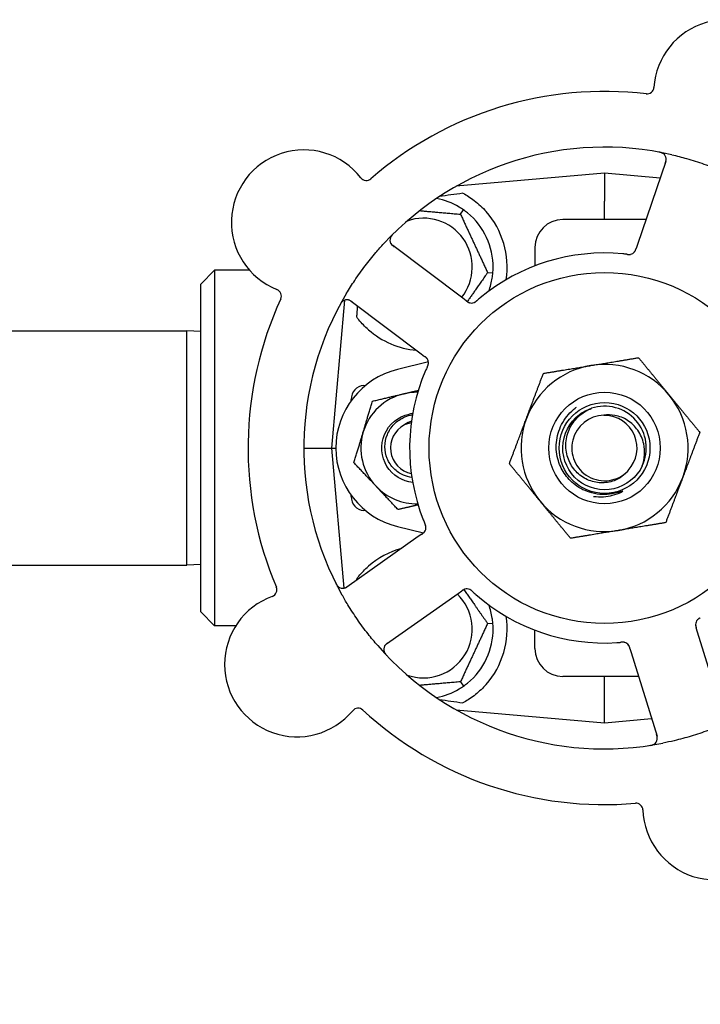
# Model space of a CAD drawing. Header units: inches. Extents: x 24 to 1128, y -94 to 748.
# Tile 488 of 546: x 613.85 to 616.91, y 559.25 to 563.66. Entities that reach past the tile are written whole.
import ezdxf

# ---------------------------------------------------------------- set-up
doc = ezdxf.new("R2010")
doc.units = ezdxf.units.IN
doc.header["$LTSCALE"] = 32
doc.header["$MEASUREMENT"] = 0
doc.layers.add('Dimension (ANSI)', color=7, linetype='Continuous', lineweight=25)
doc.layers.add('Visible (ANSI)', color=7, linetype='Continuous', lineweight=30)
doc.styles.add('Note Text (ANSI)', font='tahoma.ttf')
doc.dimstyles.new('Architectural (ANSI)', dxfattribs={"dimscale": 32, "dimtxt": 0.125, "dimasz": 0.098425, "dimexe": 0.125, "dimexo": 0.0625, "dimgap": 0.031496, "dimtad": 0, "dimtih": 1, "dimtoh": 1, "dimdec": 4, "dimrnd": 1e-08, "dimzin": 3, "dimdsep": 46, "dimlunit": 4, "dimtxsty": 'Note Text (ANSI)', "dimcen": 0.09, "dimdle": 0.393701, "dimclrd": 256, "dimclre": 256, "dimclrt": 256, "dimadec": 0, "dimazin": 3, "dimtfac": 0.96, "dimtofl": 0, "dimtmove": 0, "dimatfit": 3, "dimfxl": 1, "dimfrac": 2, "dimtolj": 1, "dimtzin": 12, "dimlwd": -1, "dimlwe": -1, "dimarcsym": 0})

# ---------------------------------------------------------------- blocks, each defined once
blk = doc.blocks.new('*D15')
at = {"layer": 'Defpoints', "color": 0, "transparency": 16777216}
for p in [(692.9153, 562.2388), (493.9153, 496.3834), (692.9153, 464.9565)]:
    blk.add_point(p, dxfattribs=at)
at = {"layer": 'Dimension (ANSI)', "transparency": 16777216}
for p, q in [((692.9153, 560.2388), (692.9153, 460.9565)), ((493.9153, 494.3834), (493.9153, 460.9565)), ((497.0649, 464.9565), (578.6754, 464.9565)), ((689.7657, 464.9565), (594.1552, 464.9565))]:
    blk.add_line(p, q, dxfattribs=at)
for points in [[(497.0649, 465.4815), (497.0649, 464.4316), (493.9153, 464.9565)], [(689.7657, 465.4815), (689.7657, 464.4316), (692.9153, 464.9565)]]:
    blk.add_solid(points, dxfattribs=at)
at = {"layer": 'Dimension (ANSI)', "transparency": 16777216, "insert": (579.6833, 467.0358), "char_height": 4, "attachment_point": 1, "style": 'Note Text (ANSI)'}
blk.add_mtext('\\A1;16\'-7"', dxfattribs=at)

msp = doc.modelspace()

# ---------------------------------------------------------------- linework, layer by layer
at = {"layer": 'Visible (ANSI)'}
for p, q in [((616.75274, 563.02702), (616.62559, 562.65515)), ((616.47779, 562.97391), (615.81168, 562.91563)), ((616.47779, 562.97391), (616.47779, 562.849)), ((616.72712, 562.9521), (616.47779, 562.97391)), ((616.47779, 562.76641), (616.47779, 562.849)), ((615.83087, 562.79038), (615.84453, 562.80989)), ((616.66363, 562.76641), (616.29029, 562.76641)), ((615.84137, 562.41352), (615.52699, 562.64935)), ((616.62559, 562.65515), (616.61916, 562.63632)), ((616.16529, 562.64141), (616.16529, 562.5587)), ((614.66529, 562.47641), (614.72779, 562.53891)), ((614.72779, 562.53891), (614.72779, 560.94391)), ((614.88428, 562.53891), (614.72779, 562.53891)), ((615.95287, 562.52875), (615.9766, 562.52667)), ((614.66529, 561.00641), (614.66529, 562.47641)), ((615.31081, 562.40461), (615.25279, 561.74141)), ((615.34006, 562.40017), (615.65445, 562.16434)), ((615.85727, 562.4016), (615.84137, 562.41352)), ((613.79029, 562.26641), (614.60279, 562.26641)), ((614.60279, 561.21641), (614.60279, 562.26641)), ((614.66529, 562.26477), (614.60279, 562.26641)), ((615.65445, 562.16434), (615.67037, 562.1524)), ((615.68727, 562.12753), (615.54812, 562.09358)), ((615.39734, 562.02188), (615.40523, 562.02257)), ((615.34029, 561.95382), (615.34029, 561.95962)), ((615.12779, 561.74141), (615.25279, 561.74141)), ((615.25279, 561.74141), (615.27154, 561.74141)), ((615.25279, 561.74141), (615.30781, 561.11253)), ((615.34029, 561.5232), (615.34029, 561.529)), ((615.40523, 561.46025), (615.39734, 561.46094)), ((615.54812, 561.38924), (615.6653, 561.36065)), ((615.64191, 561.34383), (615.32047, 561.11771)), ((615.65817, 561.35527), (615.64191, 561.34383)), ((613.79029, 561.21641), (614.60279, 561.21641)), ((614.66529, 561.21805), (614.60279, 561.21641)), ((615.82114, 561.08906), (615.83741, 561.10051)), ((615.49969, 560.86294), (615.82114, 561.08906)), ((614.66529, 561.00641), (614.72779, 560.94391)), ((614.82271, 560.94391), (614.72779, 560.94391)), ((615.95287, 560.95407), (615.9766, 560.95615)), ((616.16529, 560.84141), (616.16529, 560.92412)), ((616.8953, 560.91531), (616.88944, 560.93432)), ((617.01102, 560.53972), (616.8953, 560.91531)), ((616.59176, 560.84257), (616.59761, 560.82359)), ((616.59761, 560.82359), (616.71333, 560.448)), ((616.63063, 560.71641), (616.29029, 560.71641)), ((616.47779, 560.63381), (616.47779, 560.71641)), ((615.83087, 560.69244), (615.84453, 560.67292)), ((616.47779, 560.50891), (616.47779, 560.63381)), ((615.81168, 560.56719), (616.47779, 560.50891)), ((616.47779, 560.50891), (616.68887, 560.52738))]:
    msp.add_line(p, q, dxfattribs=at)
for radius in [0.7875, 0.25014, 0.20385]:
    msp.add_circle((616.47779, 561.74141), radius, dxfattribs=at)
for centre, radius, start, end in [((617.02372, 563.33816), 0.325, 326.006, 176.24329), ((616.66823, 563.36151), 0.03125, 263.29575, 356.24329), ((616.47779, 561.74141), 1.6, 83.25836, 130.99093), ((616.47779, 561.74141), 1.35, 77.06409, 137.1852), ((615.12789, 562.75404), 0.325, 38.006, 248.24329), ((616.72317, 563.03713), 0.03125, 341.12465, 79.27672), ((615.40859, 562.9734), 0.03125, 218.006, 310.95354), ((615.66529, 562.55391), 0.3125, 59.15807, 79.28378), ((615.66529, 562.55391), 0.3125, 359.15807, 50.84193), ((615.66529, 562.55391), 0.375, 351.21293, 41.51889), ((615.66529, 562.55391), 0.21875, 321.38477, 109.65889), ((616.29029, 562.64141), 0.125, 90, 180), ((615.54574, 562.67435), 0.03125, 134.97257, 233.12465), ((616.47779, 561.74141), 0.875, 84.63234, 129.61695), ((616.58772, 562.64097), 0.03125, 281.91027, 323.9096), ((615.66529, 562.55391), 0.3125, 339.72028, 350.84193), ((614.99584, 562.42317), 0.03125, 335.29575, 68.24329), ((616.47779, 561.74141), 1.35, 149.06409, 209.1852), ((616.47779, 561.74141), 1.6, 155.25836, 202.99093), ((615.32131, 562.37517), 0.03125, 53.12465, 151.27672), ((615.88066, 562.42311), 0.03125, 251.11888, 292.57804), ((615.66529, 562.55391), 0.375, 228.77041, 265.08898), ((615.65623, 562.12394), 0.03125, 353.91027, 35.9096), ((616.47779, 561.74141), 0.375, 39.34128, 99.34128), ((615.63404, 561.74141), 0.3625, 103.71173, 256.28827), ((616.47779, 561.74141), 0.875, 156.63234, 201.61695), ((616.47779, 561.74141), 0.375, 99.34128, 159.34128), ((615.40279, 561.95962), 0.0625, 95, 180), ((615.63404, 561.74141), 0.25, 103.27138, 163.27138), ((615.63404, 561.74141), 0.25, 88.80625, 103.27138), ((616.47779, 561.74141), 0.375, 339.34128, 39.34128), ((616.47779, 561.74141), 0.1875, 334.71096, 108.15663), ((616.47779, 561.74141), 0.375, 159.34128, 219.34128), ((616.47779, 561.74141), 0.14696, 91.25861, 315.29572), ((616.47779, 561.74141), 0.14583, 316.55117, 90.00317), ((615.63404, 561.74141), 0.25, 163.27138, 223.27138), ((615.63404, 561.74141), 0.11727, 117.74755, 258.35099), ((616.47779, 561.74141), 0.375, 279.34128, 339.34128), ((615.63404, 561.74141), 0.25, 223.27138, 271.19375), ((615.40279, 561.5232), 0.0625, 180, 265), ((616.47779, 561.74141), 0.375, 219.34128, 279.34128), ((615.64493, 561.38416), 0.03125, 323.11888, 4.57804), ((615.66529, 560.92891), 0.375, 105.31908, 131.22959), ((614.9757, 561.10525), 0.03125, 290.006, 22.95354), ((615.30249, 561.14327), 0.03125, 206.97257, 305.12465), ((615.86011, 561.07827), 0.03125, 65.91027, 107.9096), ((615.09758, 560.77049), 0.325, 110.006, 320.24329), ((615.66529, 560.92891), 0.21875, 250.34111, 46.01219), ((616.47779, 561.74141), 0.875, 228.63234, 273.61695), ((615.66529, 560.92891), 0.3125, 9.15807, 20.27972), ((615.66529, 560.92891), 0.375, 318.48111, 8.78707), ((616.9176, 560.94904), 0.03125, 137.91027, 179.9096), ((615.66529, 560.92891), 0.3125, 309.15807, 0.84193), ((616.47779, 561.74141), 1.35, 221.06409, 281.1852), ((615.51767, 560.83738), 0.03125, 125.12465, 223.27672), ((616.29029, 560.84141), 0.125, 180, 270), ((616.56019, 560.83891), 0.03125, 35.11888, 76.57804), ((615.66529, 560.92891), 0.3125, 280.71622, 300.84193), ((615.37145, 560.54266), 0.03125, 47.29575, 140.24329), ((616.47779, 561.74141), 1.6, 227.25836, 274.99093), ((616.68347, 560.4388), 0.03125, 278.97257, 17.12465), ((616.97468, 560.12872), 0.325, 182.006, 32.24329), ((616.61865, 560.11625), 0.03125, 2.006, 94.95354)]:
    msp.add_arc(centre, radius, start, end, dxfattribs=at)
for centre, major_axis, start_param, end_param in [((617.48282, 562.93636), (-2.38839, -0.20896), 5.4649258, 5.5279515), ((617.48282, 560.54646), (-2.38839, 0.20896), 0.7552338, 0.8182595)]:
    msp.add_ellipse(centre, major_axis=major_axis, ratio=0.0521373, start_param=start_param, end_param=end_param, dxfattribs=at)
for points, knots in [([(616.74175, 563.06225), (616.74152, 563.06242), (616.74122, 563.06262), (616.74022, 563.06328), (616.73942, 563.06376), (616.73756, 563.06473), (616.73641, 563.06526), (616.73435, 563.06604), (616.73369, 563.06627), (616.73202, 563.06683), (616.73097, 563.06714), (616.72871, 563.06775), (616.72748, 563.06804), (616.72556, 563.06845), (616.72484, 563.0686), (616.72341, 563.06888), (616.72272, 563.06901), (616.72201, 563.06914)], [0.051298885, 0.051298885, 0.051298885, 0.051298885, 0.057269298, 0.057269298, 0.069785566, 0.069785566, 0.083632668, 0.083632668, 0.089458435, 0.089458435, 0.09782017, 0.09782017, 0.107290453, 0.107290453, 0.113094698, 0.113094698, 0.118968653, 0.118968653, 0.118968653, 0.118968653]), ([(616.75011, 563.01935), (616.75042, 563.02024), (616.75072, 563.02114), (616.75189, 563.02464), (616.75266, 563.02725), (616.75368, 563.03169), (616.75399, 563.03361), (616.75428, 563.03679), (616.75431, 563.03824), (616.7542, 563.04051), (616.75411, 563.04136), (616.75399, 563.04226), (616.75396, 563.04244), (616.75393, 563.04261)], [0, 0, 0, 0, 0.007248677, 0.007248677, 0.028564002, 0.028564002, 0.04748221, 0.04748221, 0.065361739, 0.065361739, 0.076705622, 0.076705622, 0.079955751, 0.079955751, 0.079955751, 0.079955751]), ([(616.78, 563.05715), (616.80235, 563.05202), (616.82442, 563.04635), (616.87218, 563.0328), (616.89808, 563.02461), (616.94892, 563.00681), (616.97355, 562.99736), (617.01347, 562.9807), (617.02896, 562.97389), (617.04437, 562.96676)], [-0.73117336, -0.73117336, -0.73117336, -0.73117336, -0.55242948, -0.55242948, -0.34016147, -0.34016147, -0.13232742, -0.13232742, 0, 0, 0, 0]), ([(615.84242, 562.88444), (615.85849, 562.87583), (615.87592, 562.8649), (615.91189, 562.83744), (615.93028, 562.82032), (615.94607, 562.80248)], [1.44549616, 1.44549616, 1.44549616, 1.44549616, 1.60647008, 1.60647008, 1.78790376, 1.78790376, 1.78790376, 1.78790376]), ([(615.52867, 562.70144), (615.52822, 562.701), (615.52778, 562.70057), (615.5266, 562.69938), (615.52585, 562.69861), (615.52448, 562.69715), (615.52386, 562.69646), (615.52231, 562.69467), (615.52139, 562.69353), (615.51987, 562.69148), (615.51924, 562.69054), (615.51823, 562.6889), (615.51782, 562.68817), (615.51707, 562.68669), (615.51675, 562.68596), (615.51641, 562.68513), (615.51634, 562.68495), (615.51629, 562.6848)], [0, 0, 0, 0, 0.005149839, 0.005149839, 0.013554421, 0.013554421, 0.020527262, 0.020527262, 0.031641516, 0.031641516, 0.041623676, 0.041623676, 0.051235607, 0.051235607, 0.06373445, 0.06373445, 0.067355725, 0.067355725, 0.067355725, 0.067355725]), ([(615.31984, 562.43542), (615.33162, 562.45508), (615.34384, 562.47432), (615.37146, 562.51553), (615.38723, 562.5376), (615.41921, 562.5796), (615.43516, 562.59935), (615.46328, 562.63224), (615.47523, 562.64568), (615.48749, 562.65891)], [-0.73117437, -0.73117437, -0.73117437, -0.73117437, -0.55243049, -0.55243049, -0.34047291, -0.34047291, -0.14064238, -0.14064238, 0, 0, 0, 0]), ([(615.51726, 562.66148), (615.51739, 562.66121), (615.51755, 562.66088), (615.51839, 562.65929), (615.51931, 562.6578), (615.52123, 562.65528), (615.52222, 562.65413), (615.52493, 562.65137), (615.52676, 562.64973), (615.52953, 562.64749), (615.53036, 562.64685), (615.53195, 562.64563), (615.53272, 562.64505), (615.53349, 562.64448)], [0.058736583, 0.058736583, 0.058736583, 0.058736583, 0.064782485, 0.064782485, 0.086145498, 0.086145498, 0.103238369, 0.103238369, 0.123434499, 0.123434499, 0.131598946, 0.131598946, 0.138939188, 0.138939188, 0.138939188, 0.138939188]), ([(616.57805, 562.61065), (616.57757, 562.6107), (616.57706, 562.61076), (616.57652, 562.61082), (616.57165, 562.61137), (616.565, 562.61207), (616.55964, 562.61257)], [0.48080563, 0.48080563, 0.48080563, 0.48080563, 0.5329828, 0.5329828, 0.5329828, 1, 1, 1, 1]), ([(616.57808, 562.61064), (616.57838, 562.61061), (616.57868, 562.61057), (616.57948, 562.61048), (616.57999, 562.61043), (616.58157, 562.61026), (616.58266, 562.61015), (616.58493, 562.60998), (616.58613, 562.60992), (616.58849, 562.60986), (616.58961, 562.60989), (616.59182, 562.61002), (616.59281, 562.61016), (616.59403, 562.61037), (616.59437, 562.61044), (616.59462, 562.61049)], [0.001596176, 0.001596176, 0.001596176, 0.001596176, 0.00393777, 0.00393777, 0.007842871, 0.007842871, 0.016055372, 0.016055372, 0.025513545, 0.025513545, 0.037191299, 0.037191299, 0.054193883, 0.054193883, 0.061558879, 0.061558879, 0.061558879, 0.061558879]), ([(616.57808, 562.61064), (616.57863, 562.61058), (616.57917, 562.61052), (616.58025, 562.61039), (616.58079, 562.61033), (616.5826, 562.61014), (616.58387, 562.61003), (616.58594, 562.6099), (616.58679, 562.60986), (616.58873, 562.60983), (616.58975, 562.60986), (616.59154, 562.60998), (616.59235, 562.61008), (616.59362, 562.61028), (616.59414, 562.61038), (616.59445, 562.61045), (616.5945, 562.61046), (616.59451, 562.61046), (616.59451, 562.61046), (616.59451, 562.61046)], [0, 0, 0, 0, 0.004180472, 0.004180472, 0.008305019, 0.008305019, 0.018114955, 0.018114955, 0.025612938, 0.025612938, 0.036850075, 0.036850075, 0.047489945, 0.047489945, 0.056089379, 0.056089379, 0.05828692, 0.05828692, 0.058652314, 0.058652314, 0.058652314, 0.058652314]), ([(616.6122, 562.62154), (616.61225, 562.62161), (616.61232, 562.62169), (616.6125, 562.62194), (616.61263, 562.62212), (616.61322, 562.62293), (616.61374, 562.62371), (616.61488, 562.62567), (616.61553, 562.62694), (616.61672, 562.62962), (616.61728, 562.63102), (616.61803, 562.63307), (616.61826, 562.63371), (616.61859, 562.63468), (616.61871, 562.63501), (616.61893, 562.63565), (616.61903, 562.63596), (616.61914, 562.63628)], [0.038929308, 0.038929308, 0.038929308, 0.038929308, 0.040726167, 0.040726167, 0.043941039, 0.043941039, 0.054249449, 0.054249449, 0.066768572, 0.066768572, 0.07820649, 0.07820649, 0.083402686, 0.083402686, 0.086046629, 0.086046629, 0.08863019, 0.08863019, 0.08863019, 0.08863019]), ([(616.6127, 562.62218), (616.6127, 562.62218), (616.6127, 562.62219), (616.61274, 562.62224), (616.61288, 562.62242), (616.61328, 562.62298), (616.61358, 562.62343), (616.61424, 562.62446), (616.61458, 562.62504), (616.61498, 562.62579), (616.61508, 562.62598), (616.61581, 562.62739), (616.61655, 562.62907), (616.61759, 562.63183), (616.61789, 562.63265), (616.61834, 562.63395), (616.6185, 562.6344), (616.61882, 562.63532), (616.61898, 562.6358), (616.61914, 562.63628)], [0.028019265, 0.028019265, 0.028019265, 0.028019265, 0.028672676, 0.028672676, 0.033062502, 0.033062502, 0.040781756, 0.040781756, 0.051074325, 0.051074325, 0.054504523, 0.054504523, 0.075062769, 0.075062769, 0.083066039, 0.083066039, 0.087153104, 0.087153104, 0.091266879, 0.091266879, 0.091266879, 0.091266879]), ([(615.30316, 562.40061), (615.30293, 562.40045), (615.30265, 562.40023), (615.30171, 562.39947), (615.30101, 562.39886), (615.29951, 562.39739), (615.29866, 562.39646), (615.29728, 562.39475), (615.29685, 562.39419), (615.29581, 562.39277), (615.29518, 562.39187), (615.29391, 562.38991), (615.29325, 562.38883), (615.29226, 562.38713), (615.2919, 562.38649), (615.2912, 562.38522), (615.29086, 562.3846), (615.29052, 562.38396)], [0.051298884, 0.051298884, 0.051298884, 0.051298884, 0.057269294, 0.057269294, 0.069785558, 0.069785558, 0.083632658, 0.083632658, 0.089458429, 0.089458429, 0.097820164, 0.097820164, 0.107290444, 0.107290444, 0.113094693, 0.113094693, 0.118968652, 0.118968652, 0.118968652, 0.118968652]), ([(615.34655, 562.39531), (615.3458, 562.39587), (615.34504, 562.39644), (615.34207, 562.39863), (615.33983, 562.40017), (615.33592, 562.40252), (615.33419, 562.4034), (615.33125, 562.40466), (615.32989, 562.40514), (615.32768, 562.40573), (615.32685, 562.40591), (615.32596, 562.40607), (615.32578, 562.4061), (615.32561, 562.40613)], [0, 0, 0, 0, 0.007248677, 0.007248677, 0.028564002, 0.028564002, 0.047482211, 0.047482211, 0.06536174, 0.06536174, 0.076705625, 0.076705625, 0.079955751, 0.079955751, 0.079955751, 0.079955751]), ([(615.85727, 562.40159), (615.85769, 562.40128), (615.85812, 562.40096), (615.85895, 562.40034), (615.85935, 562.40004), (615.86027, 562.39936), (615.86077, 562.399), (615.86259, 562.3977), (615.86378, 562.39691), (615.86569, 562.39574), (615.86654, 562.39527), (615.86813, 562.3945), (615.86883, 562.3942), (615.87002, 562.39373), (615.87055, 562.39354), (615.87086, 562.39344), (615.8709, 562.39342), (615.8709, 562.39342), (615.8709, 562.39342), (615.8709, 562.39342)], [0, 0, 0, 0, 0.004355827, 0.004355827, 0.008687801, 0.008687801, 0.014307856, 0.014307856, 0.029588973, 0.029588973, 0.043844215, 0.043844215, 0.054171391, 0.054171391, 0.061954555, 0.061954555, 0.063871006, 0.063871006, 0.063878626, 0.063878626, 0.063878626, 0.063878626]), ([(615.85731, 562.40157), (615.85754, 562.40139), (615.85778, 562.40121), (615.85909, 562.40023), (615.8602, 562.39941), (615.86255, 562.39776), (615.86382, 562.39692), (615.86614, 562.39555), (615.86722, 562.39498), (615.86928, 562.39403), (615.8703, 562.39364), (615.87117, 562.39334), (615.8713, 562.3933), (615.87141, 562.39326)], [0, 0, 0, 0, 0.002309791, 0.002309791, 0.012623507, 0.012623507, 0.024338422, 0.024338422, 0.035397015, 0.035397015, 0.047442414, 0.047442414, 0.049661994, 0.049661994, 0.049661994, 0.049661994]), ([(615.89196, 562.39398), (615.89217, 562.39406), (615.89245, 562.39418), (615.89326, 562.39454), (615.89383, 562.39481), (615.89502, 562.39544), (615.89563, 562.39579), (615.89684, 562.39653), (615.89742, 562.39691), (615.89879, 562.39786), (615.89963, 562.39848), (615.90083, 562.39941), (615.90119, 562.39969), (615.90248, 562.40074), (615.90343, 562.40154), (615.90466, 562.40259), (615.90497, 562.40285), (615.90541, 562.40322), (615.90554, 562.40334), (615.90567, 562.40345)], [0.044252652, 0.044252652, 0.044252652, 0.044252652, 0.050671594, 0.050671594, 0.061250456, 0.061250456, 0.071050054, 0.071050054, 0.078610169, 0.078610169, 0.087196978, 0.087196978, 0.090753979, 0.090753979, 0.100050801, 0.100050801, 0.10314767, 0.10314767, 0.10451733, 0.10451733, 0.10451733, 0.10451733]), ([(615.89231, 562.39411), (615.89231, 562.39411), (615.89233, 562.39413), (615.89246, 562.39418), (615.89259, 562.39423), (615.893, 562.39441), (615.89334, 562.39456), (615.89444, 562.39509), (615.89527, 562.39553), (615.89698, 562.39657), (615.89785, 562.39715), (615.89983, 562.39859), (615.90098, 562.39949), (615.90315, 562.40128), (615.90421, 562.40219), (615.90538, 562.4032), (615.90553, 562.40333), (615.90567, 562.40345)], [0.030853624, 0.030853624, 0.030853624, 0.030853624, 0.032941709, 0.032941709, 0.03638518, 0.03638518, 0.042347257, 0.042347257, 0.055267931, 0.055267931, 0.065838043, 0.065838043, 0.077516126, 0.077516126, 0.087897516, 0.087897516, 0.089364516, 0.089364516, 0.089364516, 0.089364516]), ([(615.41814, 562.27188), (615.40266, 562.28545), (615.3877, 562.30093), (615.37159, 562.3207), (615.36864, 562.32447), (615.3658, 562.32824)], [0.52788927, 0.52788927, 0.52788927, 0.52788927, 0.6827691, 0.6827691, 0.71884724, 0.71884724, 0.71884724, 0.71884724]), ([(615.68227, 562.14121), (615.68222, 562.14129), (615.68216, 562.14137), (615.68199, 562.14162), (615.68186, 562.1418), (615.68126, 562.14261), (615.68068, 562.14335), (615.67917, 562.14504), (615.67816, 562.14605), (615.67599, 562.14801), (615.67482, 562.14897), (615.67311, 562.15032), (615.67257, 562.15074), (615.67175, 562.15136), (615.67147, 562.15156), (615.67093, 562.15197), (615.67067, 562.15217), (615.6704, 562.15237)], [0.038929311, 0.038929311, 0.038929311, 0.038929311, 0.040726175, 0.040726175, 0.043941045, 0.043941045, 0.054249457, 0.054249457, 0.066768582, 0.066768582, 0.078206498, 0.078206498, 0.083402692, 0.083402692, 0.086046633, 0.086046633, 0.088630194, 0.088630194, 0.088630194, 0.088630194]), ([(615.68181, 562.14189), (615.68181, 562.14189), (615.68181, 562.14189), (615.68177, 562.14195), (615.68164, 562.14213), (615.68123, 562.14269), (615.6809, 562.14311), (615.68012, 562.14406), (615.67968, 562.14455), (615.67909, 562.14517), (615.67894, 562.14533), (615.67782, 562.14646), (615.67646, 562.14768), (615.67415, 562.14952), (615.67346, 562.15006), (615.67236, 562.15089), (615.67198, 562.15118), (615.67121, 562.15177), (615.6708, 562.15207), (615.6704, 562.15237)], [0.028019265, 0.028019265, 0.028019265, 0.028019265, 0.028672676, 0.028672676, 0.033062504, 0.033062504, 0.040781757, 0.040781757, 0.051074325, 0.051074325, 0.054504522, 0.054504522, 0.07506277, 0.07506277, 0.083066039, 0.083066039, 0.087153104, 0.087153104, 0.091266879, 0.091266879, 0.091266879, 0.091266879]), ([(615.68209, 562.1054), (615.68222, 562.10567), (615.68234, 562.10595), (615.68268, 562.10668), (615.68289, 562.10715), (615.68354, 562.1086), (615.68397, 562.1096), (615.68484, 562.11171), (615.68527, 562.11283), (615.68605, 562.11506), (615.68637, 562.11613), (615.68693, 562.11827), (615.68711, 562.11926), (615.68728, 562.12049), (615.68732, 562.12082), (615.68735, 562.12108)], [0.001596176, 0.001596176, 0.001596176, 0.001596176, 0.003937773, 0.003937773, 0.007842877, 0.007842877, 0.016055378, 0.016055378, 0.025513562, 0.025513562, 0.037191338, 0.037191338, 0.0541939, 0.0541939, 0.061558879, 0.061558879, 0.061558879, 0.061558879]), ([(615.68209, 562.1054), (615.68232, 562.1059), (615.68255, 562.1064), (615.683, 562.10739), (615.68322, 562.10788), (615.68396, 562.10954), (615.68446, 562.11071), (615.68523, 562.11264), (615.68553, 562.11344), (615.68616, 562.11528), (615.68644, 562.11625), (615.68688, 562.118), (615.68704, 562.11879), (615.68724, 562.12006), (615.6873, 562.12059), (615.68734, 562.12091), (615.68734, 562.12095), (615.68734, 562.12097), (615.68734, 562.12097), (615.68734, 562.12097)], [0, 0, 0, 0, 0.004180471, 0.004180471, 0.008305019, 0.008305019, 0.018114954, 0.018114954, 0.025612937, 0.025612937, 0.036850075, 0.036850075, 0.047489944, 0.047489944, 0.05608938, 0.05608938, 0.05828692, 0.05828692, 0.058652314, 0.058652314, 0.058652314, 0.058652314]), ([(615.68208, 562.10537), (615.68188, 562.10493), (615.68167, 562.10447), (615.68144, 562.10397), (615.67941, 562.09951), (615.67669, 562.0934), (615.67456, 562.08846)], [0.48080563, 0.48080563, 0.48080563, 0.48080563, 0.5329828, 0.5329828, 0.5329828, 1, 1, 1, 1]), ([(615.61669, 561.58614), (615.56994, 561.59151), (615.52606, 561.61904), (615.50124, 561.65908), (615.47505, 561.70133), (615.47076, 561.75638), (615.49009, 561.80218), (615.50942, 561.84796), (615.55185, 561.88328), (615.60037, 561.89399), (615.60576, 561.89518), (615.6112, 561.89606), (615.61667, 561.89664)], [6.3945263, 6.3945263, 6.3945263, 6.3945263, 7.2990044, 7.2990044, 7.2990044, 8.2534333, 8.2534333, 8.2534333, 9.2076053, 9.2076053, 9.2076053, 9.3134369, 9.3134369, 9.3134369, 9.3134369]), ([(616.34455, 561.577), (616.32589, 561.59129), (616.30975, 561.60858), (616.28363, 561.6479), (616.2739, 561.6697), (616.26079, 561.71993), (616.25909, 561.74835), (616.26668, 561.80455), (616.276, 561.83177), (616.30466, 561.88138), (616.32382, 561.90325), (616.34847, 561.92228), (616.35035, 561.92368), (616.35225, 561.92505)], [-3.5801326, -3.5801326, -3.5801326, -3.5801326, -3.4004535, -3.4004535, -3.2191752, -3.2191752, -3.0035583, -3.0035583, -2.7857358, -2.7857358, -2.5657084, -2.5657084, -2.5477946, -2.5477946, -2.5477946, -2.5477946]), ([(616.64732, 561.66131), (616.62309, 561.61003), (616.57438, 561.57099), (616.51905, 561.5585), (616.46372, 561.54602), (616.40298, 561.56037), (616.35908, 561.59628), (616.31526, 561.63212), (616.28917, 561.68866), (616.29033, 561.74525), (616.29149, 561.80194), (616.31998, 561.85746), (616.36536, 561.89146), (616.38167, 561.90368), (616.40004, 561.91303), (616.41942, 561.9193)], [5.153766, 5.153766, 5.153766, 5.153766, 6.061332, 6.061332, 6.061332, 6.968806, 6.968806, 6.968806, 7.8744508, 7.8744508, 7.8744508, 8.7817425, 8.7817425, 8.7817425, 9.107885, 9.107885, 9.107885, 9.107885]), ([(616.58224, 561.63803), (616.57444, 561.62885), (616.56554, 561.62066), (616.54486, 561.60582), (616.53298, 561.59951), (616.50154, 561.58781), (616.48145, 561.58459), (616.44059, 561.58598), (616.42023, 561.59078), (616.38194, 561.60807), (616.36448, 561.62059), (616.33486, 561.65197), (616.32316, 561.67068), (616.30731, 561.71203), (616.3035, 561.73434), (616.30459, 561.77974), (616.30969, 561.80239), (616.32841, 561.84501), (616.34206, 561.86448), (616.37641, 561.89756), (616.39692, 561.9107), (616.41936, 561.91957)], [-1.5503297, -1.5503297, -1.5503297, -1.5503297, -1.4577971, -1.4577971, -1.3550285, -1.3550285, -1.200467, -1.200467, -1.0416694, -1.0416694, -0.8786368, -0.8786368, -0.7113708, -0.7113708, -0.5398726, -0.5398726, -0.3641439, -0.3641439, -0.1841858, -0.1841858, 0, 0, 0, 0]), ([(615.6128, 561.60944), (615.60006, 561.61093), (615.58757, 561.61425), (615.55938, 561.62625), (615.54456, 561.63637), (615.5194, 561.66188), (615.50937, 561.67711), (615.49557, 561.71082), (615.49202, 561.72901), (615.49206, 561.76603), (615.49576, 561.78449), (615.51008, 561.81926), (615.52068, 561.83519), (615.54755, 561.86233), (615.56365, 561.8732), (615.59237, 561.88536), (615.60386, 561.88866), (615.6156, 561.89058)], [-1.2470977, -1.2470977, -1.2470977, -1.2470977, -1.1486049, -1.1486049, -1.0127327, -1.0127327, -0.8746582, -0.8746582, -0.7343822, -0.7343822, -0.5919052, -0.5919052, -0.4472279, -0.4472279, -0.3003508, -0.3003508, -0.2092229, -0.2092229, -0.2092229, -0.2092229]), ([(615.6101, 561.85429), (615.60634, 561.85361), (615.6026, 561.85276), (615.5911, 561.84968), (615.58461, 561.84725), (615.57944, 561.8452)], [0.060737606, 0.060737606, 0.060737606, 0.060737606, 0.090010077, 0.090010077, 0.150835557, 0.150835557, 0.150835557, 0.150835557]), ([(616.64732, 561.66131), (616.6528, 561.67704), (616.65616, 561.69342), (616.6583, 561.72681), (616.65704, 561.74364), (616.64854, 561.78198), (616.63951, 561.80279), (616.61436, 561.83881), (616.5988, 561.85389), (616.5635, 561.8765), (616.5443, 561.88413), (616.50776, 561.8907), (616.49098, 561.89093), (616.47456, 561.88833)], [-0.89666376, -0.89666376, -0.89666376, -0.89666376, -0.7697294, -0.7697294, -0.64162523, -0.64162523, -0.47009117, -0.47009117, -0.30597672, -0.30597672, -0.14928046, -0.14928046, -0.02134877, -0.02134877, -0.02134877, -0.02134877]), ([(616.51094, 561.53524), (616.49717, 561.53303), (616.48328, 561.53211), (616.45299, 561.53303), (616.43675, 561.53538), (616.39322, 561.54685), (616.36729, 561.55958), (616.34455, 561.577)], [-0.44935864, -0.44935864, -0.44935864, -0.44935864, -0.34320731, -0.34320731, -0.21838639, -0.21838639, 0, 0, 0, 0]), ([(616.42889, 561.5244), (616.4434, 561.52237), (616.4581, 561.52178), (616.50077, 561.5244), (616.52815, 561.5315), (616.55335, 561.54373)], [-0.32666896, -0.32666896, -0.32666896, -0.32666896, -0.21422591, -0.21422591, 0, 0, 0, 0]), ([(616.55335, 561.54373), (616.55485, 561.54446), (616.55652, 561.54532), (616.55853, 561.54647), (616.55945, 561.54702), (616.56011, 561.54754), (616.56024, 561.54765), (616.56035, 561.54779), (616.56038, 561.54783), (616.56041, 561.54789), (616.56042, 561.54791), (616.56042, 561.54795), (616.56042, 561.54796), (616.56041, 561.54799), (616.5604, 561.548), (616.56036, 561.54803), (616.56034, 561.54803), (616.56026, 561.54805), (616.5602, 561.54805), (616.55997, 561.54805), (616.55971, 561.54801), (616.55845, 561.54772), (616.55692, 561.54724), (616.54772, 561.54424), (616.53205, 561.53864), (616.51094, 561.53524)], [-0.32002064, -0.32002064, -0.32002064, -0.32002064, -0.25037654, -0.25037654, -0.22022079, -0.22022079, -0.21319305, -0.21319305, -0.21059304, -0.21059304, -0.20923641, -0.20923641, -0.20821255, -0.20821255, -0.20712521, -0.20712521, -0.2055378, -0.2055378, -0.20262718, -0.20262718, -0.19315319, -0.19315319, -0.1629071, -0.1629071, 0, 0, 0, 0]), ([(615.65817, 561.35527), (615.6586, 561.35557), (615.65904, 561.35588), (615.65988, 561.35647), (615.66029, 561.35677), (615.66121, 561.35743), (615.66172, 561.3578), (615.66351, 561.35912), (615.66464, 561.36001), (615.66633, 561.36147), (615.66704, 561.36213), (615.66827, 561.3634), (615.66878, 561.36398), (615.66959, 561.36496), (615.66993, 561.36541), (615.67012, 561.36567), (615.67015, 561.36571), (615.67015, 561.36571), (615.67015, 561.36571), (615.67015, 561.36571)], [0, 0, 0, 0, 0.004355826, 0.004355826, 0.008687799, 0.008687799, 0.014307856, 0.014307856, 0.029588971, 0.029588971, 0.043844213, 0.043844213, 0.054171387, 0.054171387, 0.06195455, 0.06195455, 0.063871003, 0.063871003, 0.063878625, 0.063878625, 0.063878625, 0.063878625]), ([(615.6582, 561.35529), (615.65845, 561.35546), (615.65869, 561.35563), (615.66003, 561.35658), (615.66115, 561.35738), (615.66344, 561.3591), (615.66463, 561.36005), (615.66666, 561.36184), (615.66753, 561.36269), (615.66908, 561.36435), (615.66976, 561.3652), (615.67031, 561.36594), (615.67039, 561.36605), (615.67046, 561.36614)], [0, 0, 0, 0, 0.002309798, 0.002309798, 0.012623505, 0.012623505, 0.02433842, 0.02433842, 0.035397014, 0.035397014, 0.047442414, 0.047442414, 0.049661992, 0.049661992, 0.049661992, 0.049661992]), ([(615.67613, 561.3859), (615.67611, 561.38613), (615.67609, 561.38643), (615.676, 561.38731), (615.67592, 561.38794), (615.67569, 561.38927), (615.67555, 561.38996), (615.67521, 561.39133), (615.67503, 561.392), (615.67455, 561.39361), (615.67422, 561.39459), (615.6737, 561.39602), (615.67355, 561.39645), (615.67295, 561.398), (615.67249, 561.39915), (615.67187, 561.40065), (615.67171, 561.40102), (615.67149, 561.40155), (615.67142, 561.40171), (615.67135, 561.40187)], [0.044252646, 0.044252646, 0.044252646, 0.044252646, 0.05067159, 0.05067159, 0.061250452, 0.061250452, 0.07105005, 0.07105005, 0.078610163, 0.078610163, 0.087196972, 0.087196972, 0.090753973, 0.090753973, 0.100050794, 0.100050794, 0.103147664, 0.103147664, 0.104517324, 0.104517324, 0.104517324, 0.104517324]), ([(615.67611, 561.38628), (615.67611, 561.38628), (615.67611, 561.38631), (615.6761, 561.38644), (615.67608, 561.38658), (615.67604, 561.38703), (615.676, 561.38739), (615.67584, 561.38861), (615.67568, 561.38953), (615.67521, 561.39148), (615.67493, 561.39249), (615.67418, 561.39482), (615.67368, 561.39618), (615.67264, 561.39881), (615.6721, 561.40009), (615.6715, 561.40152), (615.67143, 561.4017), (615.67135, 561.40187)], [0.030853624, 0.030853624, 0.030853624, 0.030853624, 0.032941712, 0.032941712, 0.036385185, 0.036385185, 0.042347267, 0.042347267, 0.055267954, 0.055267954, 0.065838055, 0.065838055, 0.077516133, 0.077516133, 0.087897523, 0.087897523, 0.089364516, 0.089364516, 0.089364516, 0.089364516]), ([(615.3658, 561.15458), (615.36863, 561.15834), (615.37157, 561.16209), (615.38768, 561.18186), (615.40265, 561.19736), (615.41814, 561.21094)], [1.53001661, 1.53001661, 1.53001661, 1.53001661, 1.56598407, 1.56598407, 1.72098253, 1.72098253, 1.72098253, 1.72098253]), ([(615.27145, 561.13541), (615.27173, 561.13485), (615.27201, 561.13429), (615.27277, 561.1328), (615.27327, 561.13185), (615.27424, 561.1301), (615.2747, 561.1293), (615.27593, 561.12727), (615.27673, 561.12604), (615.27821, 561.12396), (615.27891, 561.12307), (615.28016, 561.1216), (615.28072, 561.12099), (615.28189, 561.11982), (615.28249, 561.11928), (615.28318, 561.11871), (615.28333, 561.11859), (615.28346, 561.11849)], [0, 0, 0, 0, 0.005149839, 0.005149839, 0.013554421, 0.013554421, 0.020527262, 0.020527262, 0.031641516, 0.031641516, 0.041623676, 0.041623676, 0.051235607, 0.051235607, 0.06373445, 0.06373445, 0.067355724, 0.067355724, 0.067355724, 0.067355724]), ([(615.30593, 561.11221), (615.30623, 561.11225), (615.30659, 561.1123), (615.30836, 561.1126), (615.31006, 561.11302), (615.31306, 561.11407), (615.31446, 561.11465), (615.31792, 561.11638), (615.32004, 561.11761), (615.32302, 561.11956), (615.32389, 561.12014), (615.32554, 561.12128), (615.32633, 561.12184), (615.32711, 561.12239)], [0.058736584, 0.058736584, 0.058736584, 0.058736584, 0.064782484, 0.064782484, 0.086145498, 0.086145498, 0.103238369, 0.103238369, 0.123434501, 0.123434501, 0.131598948, 0.131598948, 0.13893919, 0.13893919, 0.13893919, 0.13893919]), ([(615.85173, 561.10837), (615.85164, 561.10834), (615.85154, 561.10832), (615.85125, 561.10823), (615.85104, 561.10816), (615.85008, 561.10784), (615.8492, 561.10752), (615.84713, 561.10661), (615.84585, 561.10596), (615.84332, 561.1045), (615.84204, 561.10369), (615.84023, 561.10247), (615.83967, 561.10208), (615.83883, 561.1015), (615.83855, 561.1013), (615.83799, 561.10091), (615.83772, 561.10072), (615.83745, 561.10053)], [0.038929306, 0.038929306, 0.038929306, 0.038929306, 0.040726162, 0.040726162, 0.043941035, 0.043941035, 0.054249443, 0.054249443, 0.066768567, 0.066768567, 0.078206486, 0.078206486, 0.083402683, 0.083402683, 0.086046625, 0.086046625, 0.088630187, 0.088630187, 0.088630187, 0.088630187]), ([(615.85095, 561.10814), (615.85095, 561.10814), (615.85094, 561.10814), (615.85087, 561.10812), (615.85066, 561.10805), (615.85, 561.10784), (615.84949, 561.10765), (615.84836, 561.10721), (615.84775, 561.10694), (615.84698, 561.10657), (615.84678, 561.10648), (615.84536, 561.10576), (615.84378, 561.10484), (615.84132, 561.10322), (615.84059, 561.10272), (615.83946, 561.10194), (615.83907, 561.10167), (615.83827, 561.10111), (615.83786, 561.10082), (615.83745, 561.10053)], [0.028019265, 0.028019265, 0.028019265, 0.028019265, 0.028672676, 0.028672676, 0.033062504, 0.033062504, 0.040781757, 0.040781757, 0.051074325, 0.051074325, 0.054504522, 0.054504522, 0.075062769, 0.075062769, 0.083066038, 0.083066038, 0.087153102, 0.087153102, 0.091266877, 0.091266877, 0.091266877, 0.091266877]), ([(615.88573, 561.09713), (615.88551, 561.09734), (615.88529, 561.09754), (615.88469, 561.09809), (615.88432, 561.09843), (615.88314, 561.09949), (615.88232, 561.10022), (615.88058, 561.1017), (615.87965, 561.10245), (615.87777, 561.10388), (615.87685, 561.10452), (615.87498, 561.10571), (615.8741, 561.10618), (615.87299, 561.10673), (615.87268, 561.10687), (615.87244, 561.10698)], [0.001596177, 0.001596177, 0.001596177, 0.001596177, 0.00393777, 0.00393777, 0.007842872, 0.007842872, 0.016055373, 0.016055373, 0.025513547, 0.025513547, 0.037191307, 0.037191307, 0.054193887, 0.054193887, 0.06155888, 0.06155888, 0.06155888, 0.06155888]), ([(615.88573, 561.09713), (615.88533, 561.09751), (615.88493, 561.09788), (615.88412, 561.09861), (615.88372, 561.09898), (615.88237, 561.10019), (615.88141, 561.10103), (615.87981, 561.10236), (615.87914, 561.10289), (615.87759, 561.10405), (615.87676, 561.10462), (615.87523, 561.10558), (615.87452, 561.10597), (615.87338, 561.10656), (615.87289, 561.10678), (615.8726, 561.10691), (615.87256, 561.10693), (615.87255, 561.10694), (615.87255, 561.10694), (615.87255, 561.10694)], [0, 0, 0, 0, 0.004180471, 0.004180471, 0.008305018, 0.008305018, 0.018114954, 0.018114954, 0.025612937, 0.025612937, 0.036850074, 0.036850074, 0.047489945, 0.047489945, 0.056089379, 0.056089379, 0.058286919, 0.058286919, 0.058652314, 0.058652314, 0.058652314, 0.058652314]), ([(615.45992, 560.85459), (615.44486, 560.87188), (615.43034, 560.88944), (615.39976, 560.92835), (615.38371, 560.95007), (615.35327, 560.99398), (615.33902, 561.01588), (615.31642, 561.05293), (615.30766, 561.06791), (615.29918, 561.0831)], [-0.73118965, -0.73118965, -0.73118965, -0.73118965, -0.55244576, -0.55244576, -0.34137939, -0.34137939, -0.13566771, -0.13566771, 0, 0, 0, 0]), ([(615.88576, 561.09711), (615.88611, 561.09679), (615.88649, 561.09644), (615.88689, 561.09607), (615.8905, 561.09276), (615.89548, 561.08829), (615.89951, 561.08474)], [0.48080563, 0.48080563, 0.48080563, 0.48080563, 0.5329828, 0.5329828, 0.5329828, 1, 1, 1, 1]), ([(616.90758, 560.97923), (616.90731, 560.97909), (616.90705, 560.97894), (616.90635, 560.97854), (616.90591, 560.97829), (616.90453, 560.9775), (616.90359, 560.97694), (616.90165, 560.97575), (616.90064, 560.97509), (616.8987, 560.97375), (616.89781, 560.97307), (616.8961, 560.97166), (616.89538, 560.97097), (616.89451, 560.97008), (616.89428, 560.96983), (616.89411, 560.96964)], [0.001596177, 0.001596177, 0.001596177, 0.001596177, 0.00393777, 0.00393777, 0.007842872, 0.007842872, 0.016055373, 0.016055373, 0.025513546, 0.025513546, 0.037191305, 0.037191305, 0.054193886, 0.054193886, 0.06155888, 0.06155888, 0.06155888, 0.06155888]), ([(616.90758, 560.97923), (616.9071, 560.97897), (616.90662, 560.9787), (616.90567, 560.97816), (616.9052, 560.97789), (616.90363, 560.97698), (616.90254, 560.97633), (616.90078, 560.97522), (616.90007, 560.97475), (616.89848, 560.97363), (616.89768, 560.97301), (616.8963, 560.97186), (616.89571, 560.97131), (616.89479, 560.9704), (616.89443, 560.97), (616.89422, 560.96977), (616.89419, 560.96974), (616.89418, 560.96973), (616.89418, 560.96972), (616.89418, 560.96972)], [0, 0, 0, 0, 0.004180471, 0.004180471, 0.008305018, 0.008305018, 0.018114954, 0.018114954, 0.025612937, 0.025612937, 0.036850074, 0.036850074, 0.047489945, 0.047489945, 0.056089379, 0.056089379, 0.058286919, 0.058286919, 0.058652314, 0.058652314, 0.058652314, 0.058652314]), ([(616.88636, 560.94955), (616.88636, 560.94955), (616.88636, 560.94955), (616.88636, 560.94948), (616.88635, 560.94925), (616.88636, 560.94856), (616.88637, 560.94802), (616.88645, 560.9468), (616.88651, 560.94614), (616.88663, 560.94529), (616.88666, 560.94508), (616.8869, 560.94351), (616.88729, 560.94172), (616.88807, 560.93887), (616.88831, 560.93803), (616.88871, 560.93671), (616.88885, 560.93626), (616.88913, 560.93532), (616.88928, 560.93484), (616.88943, 560.93436)], [0.028019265, 0.028019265, 0.028019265, 0.028019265, 0.028672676, 0.028672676, 0.033062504, 0.033062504, 0.040781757, 0.040781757, 0.051074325, 0.051074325, 0.054504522, 0.054504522, 0.075062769, 0.075062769, 0.083066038, 0.083066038, 0.087153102, 0.087153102, 0.091266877, 0.091266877, 0.091266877, 0.091266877]), ([(616.88638, 560.95037), (616.88638, 560.95027), (616.88638, 560.95017), (616.88637, 560.94987), (616.88637, 560.94965), (616.88637, 560.94864), (616.88641, 560.9477), (616.88664, 560.94545), (616.88686, 560.94404), (616.88747, 560.94117), (616.88784, 560.93971), (616.88844, 560.93761), (616.88864, 560.93696), (616.88893, 560.93598), (616.88903, 560.93565), (616.88923, 560.935), (616.88933, 560.93468), (616.88943, 560.93436)], [0.038929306, 0.038929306, 0.038929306, 0.038929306, 0.040726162, 0.040726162, 0.043941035, 0.043941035, 0.054249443, 0.054249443, 0.066768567, 0.066768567, 0.078206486, 0.078206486, 0.083402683, 0.083402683, 0.086046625, 0.086046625, 0.088630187, 0.088630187, 0.088630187, 0.088630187]), ([(615.50633, 560.8676), (615.50556, 560.86706), (615.50478, 560.86651), (615.50178, 560.86437), (615.49962, 560.86271), (615.49618, 560.85972), (615.49481, 560.85834), (615.4927, 560.85594), (615.49183, 560.85479), (615.49058, 560.85288), (615.49015, 560.85214), (615.48973, 560.85135), (615.48964, 560.85118), (615.48956, 560.85103)], [0, 0, 0, 0, 0.007248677, 0.007248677, 0.028564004, 0.028564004, 0.047482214, 0.047482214, 0.065361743, 0.065361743, 0.076705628, 0.076705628, 0.079955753, 0.079955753, 0.079955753, 0.079955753]), ([(616.56781, 560.86922), (616.56781, 560.86922), (616.56778, 560.86923), (616.56765, 560.86926), (616.56751, 560.86929), (616.56707, 560.86939), (616.56672, 560.86947), (616.56551, 560.86969), (616.56458, 560.86982), (616.56258, 560.86998), (616.56153, 560.87002), (616.55909, 560.87003), (616.55764, 560.86997), (616.55482, 560.8698), (616.55343, 560.86968), (616.55189, 560.86955), (616.5517, 560.86954), (616.55151, 560.86952)], [0.030853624, 0.030853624, 0.030853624, 0.030853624, 0.032941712, 0.032941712, 0.036385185, 0.036385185, 0.042347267, 0.042347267, 0.055267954, 0.055267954, 0.065838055, 0.065838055, 0.077516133, 0.077516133, 0.087897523, 0.087897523, 0.089364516, 0.089364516, 0.089364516, 0.089364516]), ([(616.56817, 560.86912), (616.56795, 560.86918), (616.56765, 560.86925), (616.56679, 560.86944), (616.56616, 560.86955), (616.56483, 560.86975), (616.56413, 560.86982), (616.56272, 560.86993), (616.56203, 560.86996), (616.56036, 560.87), (616.55932, 560.86999), (616.5578, 560.86995), (616.55735, 560.86993), (616.55568, 560.86985), (616.55444, 560.86976), (616.55283, 560.86963), (616.55243, 560.8696), (616.55186, 560.86955), (616.55168, 560.86953), (616.55151, 560.86952)], [0.044252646, 0.044252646, 0.044252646, 0.044252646, 0.05067159, 0.05067159, 0.061250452, 0.061250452, 0.07105005, 0.07105005, 0.078610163, 0.078610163, 0.087196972, 0.087196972, 0.090753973, 0.090753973, 0.100050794, 0.100050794, 0.103147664, 0.103147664, 0.104517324, 0.104517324, 0.104517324, 0.104517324]), ([(616.59174, 560.84262), (616.59166, 560.8429), (616.59157, 560.84318), (616.59109, 560.84475), (616.59067, 560.84606), (616.58974, 560.84878), (616.5892, 560.8502), (616.58813, 560.85268), (616.58759, 560.85378), (616.58649, 560.85576), (616.58589, 560.85667), (616.58536, 560.85742), (616.58528, 560.85753), (616.58521, 560.85763)], [0, 0, 0, 0, 0.002309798, 0.002309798, 0.012623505, 0.012623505, 0.02433842, 0.02433842, 0.035397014, 0.035397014, 0.047442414, 0.047442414, 0.049661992, 0.049661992, 0.049661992, 0.049661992]), ([(616.59176, 560.84258), (616.5916, 560.84308), (616.59144, 560.84359), (616.59114, 560.84458), (616.59099, 560.84506), (616.59064, 560.84614), (616.59045, 560.84674), (616.58974, 560.84885), (616.58925, 560.85019), (616.58838, 560.85226), (616.58797, 560.85314), (616.58714, 560.85469), (616.58675, 560.85536), (616.58607, 560.85643), (616.58574, 560.8569), (616.58555, 560.85716), (616.58553, 560.8572), (616.58553, 560.8572), (616.58553, 560.8572), (616.58553, 560.8572)], [0, 0, 0, 0, 0.004355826, 0.004355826, 0.008687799, 0.008687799, 0.014307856, 0.014307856, 0.029588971, 0.029588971, 0.043844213, 0.043844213, 0.054171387, 0.054171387, 0.06195455, 0.06195455, 0.063871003, 0.063871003, 0.063878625, 0.063878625, 0.063878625, 0.063878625]), ([(615.48787, 560.82798), (615.48796, 560.82771), (615.48808, 560.82737), (615.48851, 560.82624), (615.48887, 560.82538), (615.48981, 560.82351), (615.49043, 560.82241), (615.49163, 560.82056), (615.49203, 560.81999), (615.49305, 560.81856), (615.49372, 560.81768), (615.49519, 560.81586), (615.49601, 560.81491), (615.49732, 560.81344), (615.49782, 560.8129), (615.49881, 560.81184), (615.4993, 560.81133), (615.4998, 560.8108)], [0.051298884, 0.051298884, 0.051298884, 0.051298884, 0.057269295, 0.057269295, 0.069785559, 0.069785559, 0.08363266, 0.08363266, 0.08945843, 0.08945843, 0.097820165, 0.097820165, 0.107290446, 0.107290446, 0.113094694, 0.113094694, 0.118968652, 0.118968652, 0.118968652, 0.118968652]), ([(615.94607, 560.68033), (615.93189, 560.66432), (615.91542, 560.64867), (615.88106, 560.62141), (615.86315, 560.60982), (615.84547, 560.60002), (615.84395, 560.5992), (615.84242, 560.59838)], [0.51027295, 0.51027295, 0.51027295, 0.51027295, 0.67314933, 0.67314933, 0.83782619, 0.83782619, 0.85301482, 0.85301482, 0.85301482, 0.85301482]), ([(617.00667, 560.49932), (616.98557, 560.49034), (616.96438, 560.48195), (616.91793, 560.46489), (616.89231, 560.45634), (616.84114, 560.44096), (616.81591, 560.43418), (616.77369, 560.42412), (616.75674, 560.42043), (616.73967, 560.41705)], [-0.73118965, -0.73118965, -0.73118965, -0.73118965, -0.55244576, -0.55244576, -0.34137939, -0.34137939, -0.13566771, -0.13566771, 0, 0, 0, 0]), ([(616.71407, 560.43247), (616.71412, 560.43277), (616.71419, 560.43313), (616.71445, 560.4349), (616.71458, 560.43665), (616.71451, 560.43982), (616.71438, 560.44133), (616.71381, 560.44516), (616.71329, 560.44756), (616.71237, 560.451), (616.71208, 560.45201), (616.7115, 560.45393), (616.71122, 560.45485), (616.71094, 560.45576)], [0.058736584, 0.058736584, 0.058736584, 0.058736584, 0.064782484, 0.064782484, 0.086145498, 0.086145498, 0.103238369, 0.103238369, 0.123434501, 0.123434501, 0.131598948, 0.131598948, 0.13893919, 0.13893919, 0.13893919, 0.13893919]), ([(616.68135, 560.40685), (616.68198, 560.40694), (616.68259, 560.40703), (616.68425, 560.4073), (616.68531, 560.40748), (616.68727, 560.40786), (616.68817, 560.40805), (616.69048, 560.40859), (616.6919, 560.40897), (616.69433, 560.40974), (616.69539, 560.41013), (616.69718, 560.41086), (616.69793, 560.41121), (616.69941, 560.41196), (616.7001, 560.41236), (616.70086, 560.41284), (616.70102, 560.41295), (616.70116, 560.41304)], [0, 0, 0, 0, 0.005149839, 0.005149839, 0.013554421, 0.013554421, 0.020527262, 0.020527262, 0.031641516, 0.031641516, 0.041623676, 0.041623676, 0.051235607, 0.051235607, 0.06373445, 0.06373445, 0.067355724, 0.067355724, 0.067355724, 0.067355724])]:
    msp.add_open_spline(points, degree=3, knots=knots, dxfattribs=at)
for points in [[(615.84453, 562.80989), (615.83829, 562.81426), (615.83171, 562.81851), (615.8255, 562.82222)], [(615.86262, 562.79622), (615.85702, 562.80079), (615.85078, 562.80552), (615.84453, 562.80989)], [(615.97381, 562.50417), (615.97496, 562.51131), (615.97593, 562.51908), (615.9766, 562.52667)], [(615.9766, 562.52667), (615.97726, 562.53427), (615.97765, 562.54209), (615.97776, 562.54932)], [(615.91985, 562.41544), (615.91524, 562.41163), (615.90941, 562.40668), (615.90567, 562.40345)], [(615.61116, 561.86213), (615.60079, 561.8585), (615.59095, 561.85348), (615.58195, 561.84715)], [(616.47778, 561.88724), (616.47671, 561.88762), (616.47564, 561.88798), (616.47456, 561.88833)], [(615.58195, 561.84715), (615.58089, 561.8464), (615.58003, 561.84573), (615.57944, 561.8452)], [(616.58224, 561.63803), (616.58273, 561.63906), (616.5832, 561.64008), (616.58366, 561.64112)], [(615.66433, 561.41906), (615.66653, 561.4135), (615.66944, 561.40643), (615.67136, 561.40187)], [(615.9766, 560.95615), (615.97593, 560.96374), (615.97496, 560.97151), (615.97381, 560.97865)], [(615.97776, 560.9335), (615.97765, 560.94073), (615.97726, 560.94855), (615.9766, 560.95615)], [(616.53299, 560.86815), (616.53896, 560.86853), (616.54659, 560.86911), (616.55151, 560.86952)], [(615.8255, 560.6606), (615.83171, 560.66431), (615.83829, 560.66856), (615.84453, 560.67292)], [(615.84453, 560.67292), (615.85078, 560.6773), (615.85702, 560.68203), (615.86262, 560.68659)]]:
    msp.add_open_spline(points, degree=3, dxfattribs=at)
for points, weights in [([(615.64811, 562.80637), (615.73348, 562.7989), (615.83087, 562.79038)], [1.11819795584, 1.14843950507, 1.04422863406]), ([(615.83087, 562.79038), (615.89187, 562.65956), (615.95287, 562.52875)], [1.04422863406, 1.20577136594, 1.04422863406]), ([(615.95287, 562.52875), (615.904, 562.45896), (615.86161, 562.39842)], [1.04422863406, 1.13389426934, 1.12402059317]), ([(615.3658, 562.32824), (615.36777, 562.35299), (615.36976, 562.3779)], [0.999921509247, 0.999914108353, 0.999909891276]), ([(616.41692, 562.11144), (616.51607, 562.12775), (616.63056, 562.14658)], [1, 1.0379548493, 1]), ([(616.63056, 562.14658), (616.70411, 562.05685), (616.76781, 561.97914)], [1, 1.0379548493, 1]), ([(616.1269, 561.87371), (616.16235, 561.96773), (616.20329, 562.07629)], [1, 1.0379548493, 1]), ([(616.20329, 562.07629), (616.31777, 562.09513), (616.41692, 562.11144)], [1, 1.0379548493, 1]), ([(615.43617, 561.9516), (615.51145, 561.96936), (615.57665, 561.98473)], [1, 1.0379548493, 1]), ([(615.57665, 561.98473), (615.60872, 561.9923), (615.64191, 562.00013)], [1, 1.01831333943, 1.01895418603]), ([(615.39462, 561.81337), (615.4139, 561.87752), (615.43617, 561.9516)], [1, 1.0379548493, 1]), ([(616.76781, 561.97914), (616.83151, 561.90143), (616.90506, 561.81169)], [1, 1.0379548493, 1]), ([(616.05052, 561.67113), (616.09145, 561.77969), (616.1269, 561.87371)], [1, 1.0379548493, 1]), ([(615.35308, 561.67514), (615.37534, 561.74922), (615.39462, 561.81337)], [1, 1.0379548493, 1]), ([(616.90506, 561.81169), (616.86413, 561.70313), (616.82868, 561.60911)], [1, 1.0379548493, 1]), ([(615.45201, 561.57005), (615.4061, 561.61882), (615.35308, 561.67514)], [1, 1.0379548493, 1]), ([(616.18777, 561.50368), (616.12407, 561.58139), (616.05052, 561.67113)], [1, 1.0379548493, 1]), ([(616.82868, 561.60911), (616.79323, 561.51509), (616.75229, 561.40652)], [1, 1.0379548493, 1]), ([(615.55095, 561.46495), (615.49793, 561.52127), (615.45201, 561.57005)], [1, 1.0379548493, 1]), ([(616.32502, 561.33624), (616.25147, 561.42597), (616.18777, 561.50368)], [1, 1.0379548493, 1]), ([(615.64085, 561.48616), (615.59865, 561.4762), (615.55095, 561.46495)], [1.01779200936, 1.02372043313, 1]), ([(616.53866, 561.37138), (616.43951, 561.35507), (616.32502, 561.33624)], [1, 1.0379548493, 1]), ([(616.75229, 561.40652), (616.63781, 561.38769), (616.53866, 561.37138)], [1, 1.0379548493, 1]), ([(615.36617, 561.14986), (615.36599, 561.15222), (615.3658, 561.15458)], [0.999920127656, 0.999920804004, 0.999921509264]), ([(615.84635, 561.10619), (615.89614, 561.03508), (615.95287, 560.95407)], [1.11740236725, 1.14977238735, 1.04422863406]), ([(615.95287, 560.95407), (615.89187, 560.82325), (615.83087, 560.69244)], [1.04422863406, 1.20577136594, 1.04422863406]), ([(615.83087, 560.69244), (615.73348, 560.68392), (615.64811, 560.67645)], [1.04422863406, 1.14843950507, 1.11819795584])]:
    msp.add_rational_spline(points, weights, degree=2, dxfattribs=at)

# ---------------------------------------------------------------- dimensions: what is measured, and where the dimension line sits
at = {"layer": 'Dimension (ANSI)'}
dim = msp.add_linear_dim(base=(692.91529, 464.95655), p1=(493.91529, 496.38341), p2=(692.91529, 562.23882), dimstyle='Architectural (ANSI)', override={"dimgap": 0.031496, "dimtih": 0, "dimtoh": 0, "dimdec": 4, "dimlfac": 1, "dimtol": 0, "dimlim": 0, "dimtp": 0, "dimtm": 0, "dimtdec": 2, "dimatfit": 1}, dxfattribs=at)
dim.commit()
dim.dimension.update_dxf_attribs({"geometry": '*D15', "text_midpoint": (586.41529, 464.95655), "dimtype": 160})

doc.saveas('drawing.dxf')
